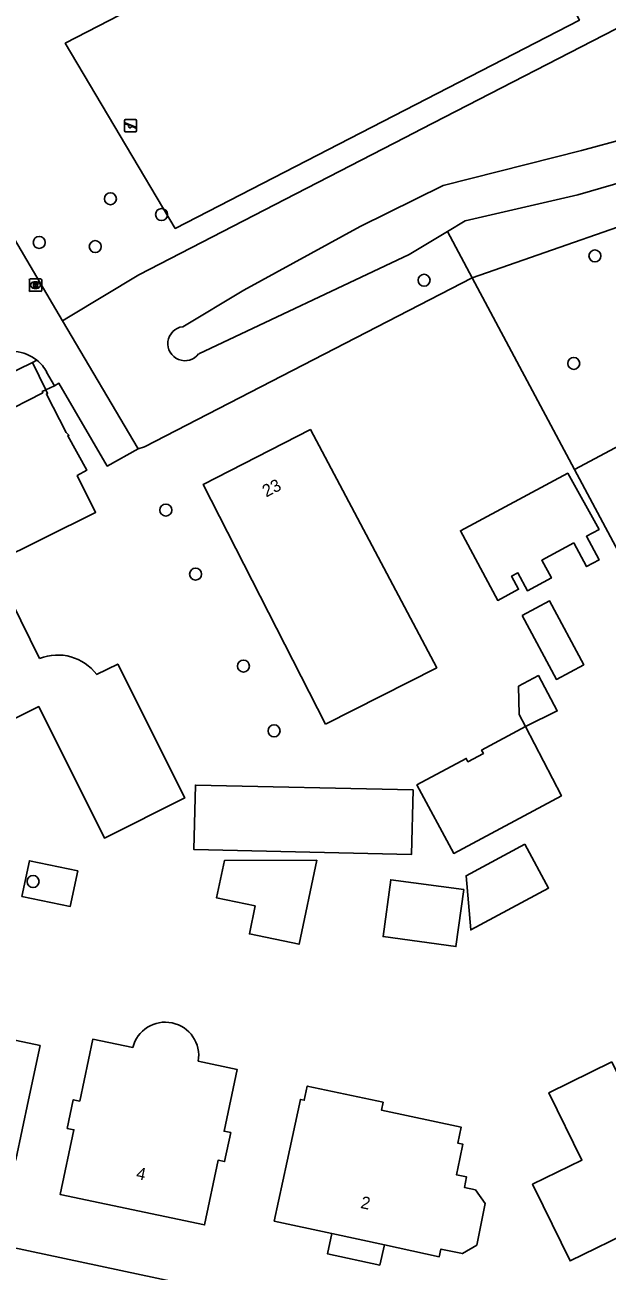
# Model space of a CAD drawing. Extents: x 160457 to 162082, y 388340 to 389736.
# Drawn here: x 160827.1 to 160874.4, y 389084.3 to 389185.7 of the extents above; entities that cross this region are included whole.
import ezdxf

# ---------------------------------------------------------------- set-up
doc = ezdxf.new("R2010")
doc.units = 0
for name, color, linetype in [('IMGEO_Boom', 7, 'Continuous'), ('IMGEO_Groenvoorziening', 7, 'Continuous'), ('IMGEO_Muur', 7, 'Continuous'), ('IMGEO_Pand', 7, 'Continuous'), ('IMGEO_Pand_nummerreeks', 7, 'Continuous'), ('IMGEO_Pand_overbouw', 7, 'Continuous'), ('IMGEO_Rijbaan_lokaal_open', 7, 'Continuous'), ('IMGEO_Rioolput', 7, 'Continuous'), ('IMGEO_Speelvoorziening', 7, 'Continuous'), ('IMGEO_Voetpad_open', 7, 'Continuous'), ('IMGEO_Waterloop', 7, 'Continuous')]:
    doc.layers.add(name, color=color, linetype=linetype)

msp = doc.modelspace()

# ---------------------------------------------------------------- linework, layer by layer
at = {"layer": 'IMGEO_Boom'}
for centre in [(160834.04, 389171.54), (160838.2, 389170.25), (160828.25, 389167.98), (160832.81, 389167.64), (160873.45, 389166.88), (160859.55, 389164.9), (160871.72, 389158.14), (160838.55, 389146.21), (160840.97, 389141), (160844.86, 389133.52), (160847.35, 389128.25), (160827.75, 389115.99)]:
    msp.add_circle(centre, 0.489, dxfattribs=at)
at = {"layer": 'IMGEO_Groenvoorziening'}
for points in [[(160864.09, 389201.59), (160872.18, 389186.07), (160839.32, 389169.12), (160830.37, 389184.19), (160864.09, 389201.59)], [(160880.79, 389177.73), (160876.95, 389186.28), (160859.38, 389177.21), (160858.02, 389176.52), (160849.13, 389171.93), (160836.36, 389165.34), (160830.64, 389161.91), (160830.14, 389161.61)], [(160863.45, 389165.11), (160881.81, 389171.5)], [(160861.45, 389168.86), (160863.45, 389165.11)], [(160863.45, 389165.11), (160836.82, 389151.34), (160836.29, 389151.2)], [(160871.79, 389149.5), (160863.45, 389165.11)], [(160871.79, 389149.5), (160879.21, 389153.47)], [(160882.03, 389130.34), (160871.79, 389149.5)]]:
    msp.add_lwpolyline(points, dxfattribs=at)
at = {"layer": 'IMGEO_Muur'}
for points in [[(160824.24, 389156.52), (160827.71, 389158.21)], [(160827.71, 389158.21), (160828.78, 389156)]]:
    msp.add_lwpolyline(points, dxfattribs=at)
at = {"layer": 'IMGEO_Pand'}
for points in [[(160828.78, 389156), (160828.5, 389155.85), (160828.55, 389155.75), (160824.92, 389153.9), (160824.87, 389154.01), (160824.59, 389153.86), (160824.64, 389153.76), (160821, 389151.92), (160820.96, 389152.02), (160820.67, 389151.87), (160820.71, 389151.77), (160817.07, 389149.95), (160817.01, 389150.04), (160816.8, 389149.79), (160813.19, 389147.96), (160813.14, 389148.06), (160812.85, 389147.91)], [(160828.78, 389156), (160828.93, 389155.7), (160828.83, 389155.65), (160830.43, 389152.52), (160830.67, 389152.29), (160830.57, 389152.24), (160832.11, 389149.45), (160831.35, 389149.02), (160832.84, 389146.02), (160824.45, 389141.86), (160828.28, 389134.14)], [(160851.53, 389128.78), (160841.59, 389148.3), (160850.31, 389152.76), (160860.58, 389133.38), (160851.53, 389128.78)], [(160871.73, 389143.53), (160869.12, 389142.13), (160869.9, 389140.69), (160867.96, 389139.65), (160867.18, 389141.1), (160866.67, 389140.83), (160867.23, 389139.77), (160865.54, 389138.86), (160862.51, 389144.52), (160871.24, 389149.2), (160873.78, 389144.63), (160872.75, 389144.08), (160873.78, 389142.16), (160872.76, 389141.61), (160871.73, 389143.53)], [(160867.52, 389137.64), (160869.74, 389138.83), (160872.54, 389133.62), (160870.31, 389132.43), (160867.52, 389137.64)], [(160832.92, 389132.83), (160834.64, 389133.68), (160840.08, 389122.79), (160833.55, 389119.53), (160828.21, 389130.22), (160823.18, 389127.71)], [(160867.81, 389128.59), (160867.28, 389129.58), (160867.24, 389131.88), (160868.85, 389132.74), (160870.38, 389129.87), (160867.81, 389128.59)], [(160867.81, 389128.59), (160870.72, 389122.97), (160861.96, 389118.27), (160858.97, 389123.85), (160862.98, 389126), (160863.12, 389125.74), (160864.37, 389126.41), (160864.23, 389126.67), (160867.81, 389128.59)], [(160858.65, 389123.44), (160858.53, 389118.19), (160840.83, 389118.59), (160840.95, 389123.83), (160858.65, 389123.44)], [(160867.75, 389119.03), (160869.67, 389115.45), (160863.34, 389112.05), (160862.96, 389116.46), (160867.75, 389119.03)], [(160831.38, 389116.86), (160830.77, 389113.96), (160826.85, 389114.78), (160827.46, 389117.68), (160831.38, 389116.86)], [(160850.82, 389117.74), (160849.39, 389110.89), (160845.34, 389111.73), (160845.81, 389114), (160842.68, 389114.65), (160843.31, 389117.7), (160850.82, 389117.74)], [(160862.77, 389115.33), (160862.14, 389110.7), (160856.21, 389111.51), (160856.84, 389116.13), (160862.77, 389115.33)], [(160828.33, 389102.65), (160827.39, 389098.23), (160826.36, 389093.34), (160823.44, 389093.95), (160823.03, 389092.01), (160820.08, 389092.63), (160816.29, 389093.43), (160811.74, 389094.41), (160812.76, 389099.1), (160813.81, 389103.99), (160814.16, 389105.62), (160828.33, 389102.65)], [(160841.17, 389101.37), (160844.34, 389100.71), (160843.29, 389095.67), (160843.83, 389095.56), (160843.33, 389093.2), (160842.8, 389093.32), (160841.7, 389088.06), (160829.96, 389090.52), (160831.07, 389095.79), (160830.53, 389095.9), (160831.02, 389098.24), (160831.55, 389098.13), (160832.61, 389103.16), (160835.86, 389102.48)], [(160874.83, 389101.32), (160877.52, 389095.84), (160881.52, 389097.8), (160882.01, 389096.8), (160884.21, 389092.31), (160876.41, 389088.48), (160876.77, 389087.74), (160871.42, 389085.12), (160869.23, 389089.62), (160868.37, 389091.36), (160872.39, 389093.33), (160869.7, 389098.81), (160874.83, 389101.32)], [(160856.22, 389098.03), (160856.08, 389097.39), (160862.58, 389096), (160862.3, 389094.7), (160862.71, 389094.61), (160862.46, 389093.42), (160862.18, 389092.14), (160863.01, 389091.96), (160862.83, 389091.11), (160863.73, 389090.91), (160864.51, 389089.8), (160863.84, 389086.41), (160862.67, 389085.72), (160860.92, 389086.09), (160860.79, 389085.47), (160856.32, 389086.43), (160852.05, 389087.35), (160847.36, 389088.36), (160848.41, 389093.25), (160849.49, 389098.27), (160849.81, 389098.2), (160850.05, 389099.35), (160856.22, 389098.03)]]:
    msp.add_lwpolyline(points, dxfattribs=at)
for centre, radius, start, end in [((160829.75, 389130.45), 3.97, 36.7961, 111.6429), ((160838.5, 389101.83), 2.72, 350.201, 166.1402)]:
    msp.add_arc(centre, radius, start, end, dxfattribs=at)
at = {"layer": 'IMGEO_Pand_overbouw'}
msp.add_lwpolyline([(160855.96, 389084.78), (160856.32, 389086.43), (160852.05, 389087.35), (160851.7, 389085.7)], close=True, dxfattribs=at)
at = {"layer": 'IMGEO_Rijbaan_lokaal_open'}
for points in [[(160830.14, 389161.61), (160819.68, 389179.37), (160814.77, 389187.68)], [(160836.29, 389151.2), (160830.14, 389161.61)], [(160828.85, 389157.42), (160829.48, 389156.31)], [(160836.29, 389151.2), (160833.79, 389149.79), (160829.85, 389156.52), (160829.48, 389156.31)]]:
    msp.add_lwpolyline(points, dxfattribs=at)
for centre, radius, start, end in [((160825.91, 389155.66), 3.48, 51.9282, 114.6688), ((160826.19, 389156.06), 3, 27.0861, 51.3969)]:
    msp.add_arc(centre, radius, start, end, dxfattribs=at)
at = {"layer": 'IMGEO_Rioolput'}
for p, q in [((160827.45, 389164.08), (160827.45, 389164.93)), ((160827.52, 389165.01), (160828.37, 389165.01)), ((160827.96, 389164.23), (160827.93, 389164.23)), ((160827.94, 389164.79), (160827.96, 389164.79)), ((160828.45, 389164.93), (160828.45, 389164.08)), ((160828.37, 389164.01), (160827.52, 389164.01))]:
    msp.add_line(p, q, dxfattribs=at)
for points in [[(160827.45, 389164.08), (160827.45, 389164.93)], [(160827.52, 389165.01), (160828.37, 389165.01)], [(160828.04, 389164.7), (160827.78, 389164.71), (160827.78, 389164.31)], [(160827.78, 389164.31), (160827.91, 389164.31), (160827.91, 389164.47), (160827.92, 389164.47)], [(160827.96, 389164.63), (160827.91, 389164.63), (160827.91, 389164.54)], [(160827.91, 389164.54), (160827.96, 389164.54)], [(160827.97, 389164.44), (160828.04, 389164.31), (160828.18, 389164.31), (160828.11, 389164.43)], [(160828.45, 389164.93), (160828.45, 389164.08)], [(160828.37, 389164.01), (160827.52, 389164.01)]]:
    msp.add_lwpolyline(points, dxfattribs=at)
for centre, radius, start, end in [((160827.52, 389164.93), 0.0765, 91.552, 178.448), ((160827.52, 389164.93), 0.0765, 91.552, 178.448), ((160827.92, 389164.42), 0.0533, 26.0293, 88.6989), ((160827.97, 389164.53), 0.0964, 77.0061, 93.1865), ((160827.94, 389164.73), 0.19, 274.7715, 282.9687), ((160827.98, 389164.59), 0.0378, 276.6634, 79.6772), ((160828.04, 389164.59), 0.109, 350.3612, 89.416), ((160828.03, 389164.59), 0.112, 277.5842, 350.9817), ((160828.02, 389164.38), 0.108, 29.5134, 73.7905), ((160828.37, 389164.93), 0.0765, 1.552, 88.448), ((160828.37, 389164.93), 0.0765, 1.552, 88.448), ((160827.52, 389164.08), 0.0765, 181.552, 268.448), ((160827.52, 389164.08), 0.0765, 181.552, 268.448), ((160828.37, 389164.08), 0.0765, 271.552, 358.448), ((160828.37, 389164.08), 0.0765, 271.552, 358.448)]:
    msp.add_arc(centre, radius, start, end, dxfattribs=at)
for centre, major_axis, ratio, start_param, end_param in [((160827.93, 389164.51), (-0.387, 0.002), 0.722429, 4.712389, 7.853982), ((160827.96, 389164.51), (-0.39, 0.002), 0.717154, 1.570796, 4.712389)]:
    msp.add_ellipse(centre, major_axis=major_axis, ratio=ratio, start_param=start_param, end_param=end_param, dxfattribs=at)
at = {"layer": 'IMGEO_Speelvoorziening'}
for p, q in [((160835.18, 389177.08), (160835.18, 389177.88)), ((160835.18, 389177.88), (160835.18, 389177.08)), ((160835.56, 389177.51), (160835.22, 389177.64)), ((160835.25, 389177.7), (160836.12, 389177.35)), ((160835.28, 389177.98), (160836.07, 389177.98)), ((160836.07, 389177.98), (160835.28, 389177.98)), ((160836.1, 389177.29), (160835.76, 389177.43)), ((160836.17, 389177.88), (160836.17, 389177.08)), ((160836.17, 389177.08), (160836.17, 389177.88)), ((160836.07, 389176.98), (160835.28, 389176.98)), ((160835.28, 389176.98), (160836.07, 389176.98))]:
    msp.add_line(p, q, dxfattribs=at)
for centre, radius, start, end in [((160835.28, 389177.88), 0.1, 90, 180), ((160835.28, 389177.88), 0.1, 90, 180), ((160835.23, 389177.67), 0.0327, 68.078, 248.078), ((160835.64, 389177.42), 0.12, 130.9928, 5.1632), ((160836.07, 389177.88), 0.1, 0, 90), ((160836.07, 389177.88), 0.1, 360, 90), ((160835.28, 389177.08), 0.1, 180, 270), ((160835.28, 389177.08), 0.1, 180, 270), ((160836.07, 389177.08), 0.1, 270, 0), ((160836.07, 389177.08), 0.1, 270, 0), ((160836.11, 389177.32), 0.0327, 248.078, 68.078)]:
    msp.add_arc(centre, radius, start, end, dxfattribs=at)
at = {"layer": 'IMGEO_Voetpad_open'}
for points in [[(160824.24, 389156.52), (160827.71, 389158.21)], [(160828.05, 389158.4), (160827.71, 389158.21)], [(160827.71, 389158.21), (160828.78, 389156)], [(160829.48, 389156.31), (160828.78, 389156)], [(160809.41, 389089.76), (160813.62, 389088.88), (160863.65, 389078.23)]]:
    msp.add_lwpolyline(points, dxfattribs=at)
at = {"layer": 'IMGEO_Waterloop'}
for points in [[(160912.77, 389177.3), (160910.89, 389176.26), (160906.21, 389185.47), (160890.73, 389178.1), (160886.42, 389176.45), (160885.46, 389176.08), (160881.79, 389174.68), (160872.06, 389171.86), (160862.9, 389169.74), (160861.45, 389168.86)], [(160880.79, 389177.73), (160879.57, 389177.41), (160872.35, 389175.47), (160861.11, 389172.6), (160854.36, 389169.28), (160844.89, 389164.09), (160839.92, 389161.12)], [(160841.22, 389158.92), (160858.35, 389167), (160861.45, 389168.86)]]:
    msp.add_lwpolyline(points, dxfattribs=at)
msp.add_arc((160840.1, 389159.75), 1.39, 97.4854, 323.4343, dxfattribs=at)

# ---------------------------------------------------------------- texts
at = {"layer": 'IMGEO_Pand_nummerreeks'}
for s, rotation, p in [('23', 27.0438, (160846.71, 389147.23)), ('4', 348.1342, (160836.08, 389091.81)), ('2', 347.8533, (160854.33, 389089.44))]:
    msp.add_text(s, height=1, rotation=rotation, dxfattribs=at).set_placement(p)

doc.saveas('drawing.dxf')
